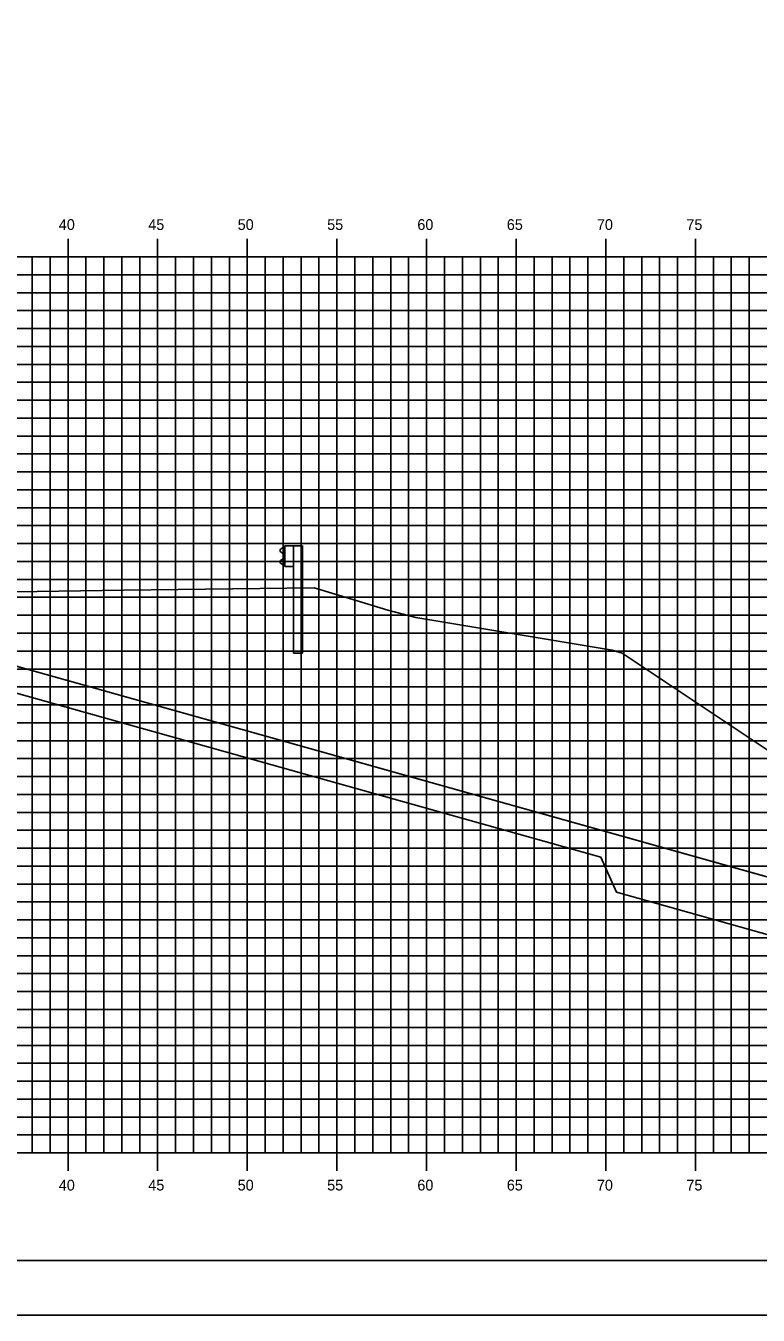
# Model space of a CAD drawing. Extents: x 850598 to 870284, y 366541 to 366651.
# Drawn here: x 865324.5 to 865365.3, y 366541.2 to 366613.1 of the extents above; entities that cross this region are included whole.
import ezdxf

# ---------------------------------------------------------------- set-up
doc = ezdxf.new("R2010")
doc.units = 0
for name, color, linetype in [('BORDER', 7, 'Continuous'), ('D_Drainage_RipRap', 7, 'Continuous'), ('D_Roadway_Centerline', 7, 'Continuous'), ('D_Roadway_SlopeLines', 7, 'Continuous'), ('H_V ANNOTATION', 7, 'Continuous'), ('MAJOR', 7, 'Continuous'), ('MINOR', 7, 'Continuous'), ('PLOT BOUNDARY', 7, 'Continuous'), ('S_Guardrail_Beam', 7, 'Continuous'), ('S_Roadway_Centerline', 7, 'Continuous')]:
    doc.layers.add(name, color=color, linetype=linetype)

msp = doc.modelspace()

# ---------------------------------------------------------------- linework, layer by layer
at = {"layer": 'BORDER'}
msp.add_line((865241.829, 366544.225), (865401.829, 366544.225), dxfattribs=at)
at = {"layer": 'D_Drainage_RipRap'}
msp.add_lwpolyline([(865356.558, 366568.225), (865368.074, 366564.993), (865377.936, 366562.225), (865374.936, 366559.225), (865371.936, 366559.225), (865368.936, 366561.543), (865357.42, 366564.775), (865356.558, 366566.725), (865309.829, 366579.84), (865309.829, 366581.34)], close=True, dxfattribs=at)
at = {"layer": 'D_Roadway_Centerline'}
msp.add_lwpolyline([(865246.829, 366593.131), (865265.784, 366583.654), (865268.829, 366580.995), (865269.284, 366583.444), (865269.374, 366583.445), (865269.452, 366583.399), (865269.822, 366583.012), (865269.829, 366582.845), (865275.829, 366583.205), (865286.829, 366583.535), (865297.829, 366583.7), (865301.829, 366583.46), (865303.829, 366583.34), (865309.829, 366581.34), (865356.558, 366568.225), (865368.074, 366564.993), (865377.936, 366562.225), (865381.936, 366562.225)], dxfattribs=at)
at = {"layer": 'D_Roadway_SlopeLines'}
msp.add_lwpolyline([(865309.829, 366581.34), (865377.936, 366562.225), (865377.936, 366562.225)], dxfattribs=at)
at = {"layer": 'MAJOR'}
for p, q in [((865326.829, 366601.227), (865326.829, 366600.225)), ((865326.829, 366601.227), (865326.829, 366600.225)), ((865331.829, 366601.227), (865331.829, 366600.225)), ((865331.829, 366601.227), (865331.829, 366600.225)), ((865336.829, 366601.227), (865336.829, 366600.225)), ((865336.829, 366601.227), (865336.829, 366600.225)), ((865341.829, 366601.227), (865341.829, 366600.225)), ((865341.829, 366601.227), (865341.829, 366600.225)), ((865346.829, 366601.227), (865346.829, 366600.225)), ((865346.829, 366601.227), (865346.829, 366600.225)), ((865351.829, 366601.227), (865351.829, 366600.225)), ((865351.829, 366601.227), (865351.829, 366600.225)), ((865356.829, 366601.227), (865356.829, 366600.225)), ((865356.829, 366601.227), (865356.829, 366600.225)), ((865361.829, 366601.227), (865361.829, 366600.225)), ((865361.829, 366601.227), (865361.829, 366600.225)), ((865246.829, 366600.225), (865386.829, 366600.225)), ((865246.829, 366600.225), (865386.829, 366600.225)), ((865246.829, 366600.225), (865386.829, 366600.225)), ((865246.829, 366600.225), (865386.829, 366600.225)), ((865326.829, 366550.225), (865326.829, 366600.225)), ((865326.829, 366550.225), (865326.829, 366600.225)), ((865331.829, 366550.225), (865331.829, 366600.225)), ((865331.829, 366550.225), (865331.829, 366600.225)), ((865336.829, 366550.225), (865336.829, 366600.225)), ((865336.829, 366550.225), (865336.829, 366600.225)), ((865341.829, 366550.225), (865341.829, 366600.225)), ((865341.829, 366550.225), (865341.829, 366600.225)), ((865346.829, 366550.225), (865346.829, 366600.225)), ((865346.829, 366550.225), (865346.829, 366600.225)), ((865351.829, 366550.225), (865351.829, 366600.225)), ((865351.829, 366550.225), (865351.829, 366600.225)), ((865356.829, 366550.225), (865356.829, 366600.225)), ((865356.829, 366550.225), (865356.829, 366600.225)), ((865361.829, 366550.225), (865361.829, 366600.225)), ((865361.829, 366550.225), (865361.829, 366600.225)), ((865246.829, 366595.225), (865386.829, 366595.225)), ((865246.829, 366595.225), (865386.829, 366595.225)), ((865246.829, 366590.225), (865386.829, 366590.225)), ((865246.829, 366590.225), (865386.829, 366590.225)), ((865246.829, 366585.225), (865386.829, 366585.225)), ((865246.829, 366585.225), (865386.829, 366585.225)), ((865246.829, 366580.225), (865386.829, 366580.225)), ((865246.829, 366580.225), (865386.829, 366580.225)), ((865246.829, 366575.225), (865386.829, 366575.225)), ((865246.829, 366575.225), (865386.829, 366575.225)), ((865246.829, 366570.225), (865386.829, 366570.225)), ((865246.829, 366570.225), (865386.829, 366570.225)), ((865246.829, 366565.225), (865386.829, 366565.225)), ((865246.829, 366565.225), (865386.829, 366565.225)), ((865246.829, 366560.225), (865386.829, 366560.225)), ((865246.829, 366560.225), (865386.829, 366560.225)), ((865246.829, 366555.225), (865386.829, 366555.225)), ((865246.829, 366555.225), (865386.829, 366555.225)), ((865246.829, 366550.225), (865386.829, 366550.225)), ((865246.829, 366550.225), (865386.829, 366550.225)), ((865246.829, 366550.225), (865386.829, 366550.225)), ((865246.829, 366550.225), (865386.829, 366550.225)), ((865326.829, 366549.223), (865326.829, 366550.225)), ((865326.829, 366549.223), (865326.829, 366550.225)), ((865331.829, 366549.223), (865331.829, 366550.225)), ((865331.829, 366549.223), (865331.829, 366550.225)), ((865336.829, 366549.223), (865336.829, 366550.225)), ((865336.829, 366549.223), (865336.829, 366550.225)), ((865341.829, 366549.223), (865341.829, 366550.225)), ((865341.829, 366549.223), (865341.829, 366550.225)), ((865346.829, 366549.223), (865346.829, 366550.225)), ((865346.829, 366549.223), (865346.829, 366550.225)), ((865351.829, 366549.223), (865351.829, 366550.225)), ((865351.829, 366549.223), (865351.829, 366550.225)), ((865356.829, 366549.223), (865356.829, 366550.225)), ((865356.829, 366549.223), (865356.829, 366550.225)), ((865361.829, 366549.223), (865361.829, 366550.225)), ((865361.829, 366549.223), (865361.829, 366550.225))]:
    msp.add_line(p, q, dxfattribs=at)
at = {"layer": 'MINOR'}
for p, q in [((865324.829, 366550.225), (865324.829, 366600.225)), ((865324.829, 366550.225), (865324.829, 366600.225)), ((865325.829, 366550.225), (865325.829, 366600.225)), ((865325.829, 366550.225), (865325.829, 366600.225)), ((865327.829, 366550.225), (865327.829, 366600.225)), ((865327.829, 366550.225), (865327.829, 366600.225)), ((865328.829, 366550.225), (865328.829, 366600.225)), ((865328.829, 366550.225), (865328.829, 366600.225)), ((865329.829, 366550.225), (865329.829, 366600.225)), ((865329.829, 366550.225), (865329.829, 366600.225)), ((865330.829, 366550.225), (865330.829, 366600.225)), ((865330.829, 366550.225), (865330.829, 366600.225)), ((865332.829, 366550.225), (865332.829, 366600.225)), ((865332.829, 366550.225), (865332.829, 366600.225)), ((865333.829, 366550.225), (865333.829, 366600.225)), ((865333.829, 366550.225), (865333.829, 366600.225)), ((865334.829, 366550.225), (865334.829, 366600.225)), ((865334.829, 366550.225), (865334.829, 366600.225)), ((865335.829, 366550.225), (865335.829, 366600.225)), ((865335.829, 366550.225), (865335.829, 366600.225)), ((865337.829, 366550.225), (865337.829, 366600.225)), ((865337.829, 366550.225), (865337.829, 366600.225)), ((865338.829, 366550.225), (865338.829, 366600.225)), ((865338.829, 366550.225), (865338.829, 366600.225)), ((865339.829, 366550.225), (865339.829, 366600.225)), ((865339.829, 366550.225), (865339.829, 366600.225)), ((865340.829, 366550.225), (865340.829, 366600.225)), ((865340.829, 366550.225), (865340.829, 366600.225)), ((865342.829, 366550.225), (865342.829, 366600.225)), ((865342.829, 366550.225), (865342.829, 366600.225)), ((865343.829, 366550.225), (865343.829, 366600.225)), ((865343.829, 366550.225), (865343.829, 366600.225)), ((865344.829, 366550.225), (865344.829, 366600.225)), ((865344.829, 366550.225), (865344.829, 366600.225)), ((865345.829, 366550.225), (865345.829, 366600.225)), ((865345.829, 366550.225), (865345.829, 366600.225)), ((865347.829, 366550.225), (865347.829, 366600.225)), ((865347.829, 366550.225), (865347.829, 366600.225)), ((865348.829, 366550.225), (865348.829, 366600.225)), ((865348.829, 366550.225), (865348.829, 366600.225)), ((865349.829, 366550.225), (865349.829, 366600.225)), ((865349.829, 366550.225), (865349.829, 366600.225)), ((865350.829, 366550.225), (865350.829, 366600.225)), ((865350.829, 366550.225), (865350.829, 366600.225)), ((865352.829, 366550.225), (865352.829, 366600.225)), ((865352.829, 366550.225), (865352.829, 366600.225)), ((865353.829, 366550.225), (865353.829, 366600.225)), ((865353.829, 366550.225), (865353.829, 366600.225)), ((865354.829, 366550.225), (865354.829, 366600.225)), ((865354.829, 366550.225), (865354.829, 366600.225)), ((865355.829, 366550.225), (865355.829, 366600.225)), ((865355.829, 366550.225), (865355.829, 366600.225)), ((865357.829, 366550.225), (865357.829, 366600.225)), ((865357.829, 366550.225), (865357.829, 366600.225)), ((865358.829, 366550.225), (865358.829, 366600.225)), ((865358.829, 366550.225), (865358.829, 366600.225)), ((865359.829, 366550.225), (865359.829, 366600.225)), ((865359.829, 366550.225), (865359.829, 366600.225)), ((865360.829, 366550.225), (865360.829, 366600.225)), ((865360.829, 366550.225), (865360.829, 366600.225)), ((865362.829, 366550.225), (865362.829, 366600.225)), ((865362.829, 366550.225), (865362.829, 366600.225)), ((865363.829, 366550.225), (865363.829, 366600.225)), ((865363.829, 366550.225), (865363.829, 366600.225)), ((865364.829, 366550.225), (865364.829, 366600.225)), ((865364.829, 366550.225), (865364.829, 366600.225)), ((865246.829, 366599.225), (865386.829, 366599.225)), ((865246.829, 366599.225), (865386.829, 366599.225)), ((865246.829, 366598.225), (865386.829, 366598.225)), ((865246.829, 366598.225), (865386.829, 366598.225)), ((865246.829, 366597.225), (865386.829, 366597.225)), ((865246.829, 366597.225), (865386.829, 366597.225)), ((865246.829, 366596.225), (865386.829, 366596.225)), ((865246.829, 366596.225), (865386.829, 366596.225)), ((865246.829, 366594.225), (865386.829, 366594.225)), ((865246.829, 366594.225), (865386.829, 366594.225)), ((865246.829, 366593.225), (865386.829, 366593.225)), ((865246.829, 366593.225), (865386.829, 366593.225)), ((865246.829, 366592.225), (865386.829, 366592.225)), ((865246.829, 366592.225), (865386.829, 366592.225)), ((865246.829, 366591.225), (865386.829, 366591.225)), ((865246.829, 366591.225), (865386.829, 366591.225)), ((865246.829, 366589.225), (865386.829, 366589.225)), ((865246.829, 366589.225), (865386.829, 366589.225)), ((865246.829, 366588.225), (865386.829, 366588.225)), ((865246.829, 366588.225), (865386.829, 366588.225)), ((865246.829, 366587.225), (865386.829, 366587.225)), ((865246.829, 366587.225), (865386.829, 366587.225)), ((865246.829, 366586.225), (865386.829, 366586.225)), ((865246.829, 366586.225), (865386.829, 366586.225)), ((865246.829, 366584.225), (865386.829, 366584.225)), ((865246.829, 366584.225), (865386.829, 366584.225)), ((865246.829, 366583.225), (865386.829, 366583.225)), ((865246.829, 366583.225), (865386.829, 366583.225)), ((865246.829, 366582.225), (865386.829, 366582.225)), ((865246.829, 366582.225), (865386.829, 366582.225)), ((865246.829, 366581.225), (865386.829, 366581.225)), ((865246.829, 366581.225), (865386.829, 366581.225)), ((865246.829, 366579.225), (865386.829, 366579.225)), ((865246.829, 366579.225), (865386.829, 366579.225)), ((865246.829, 366578.225), (865386.829, 366578.225)), ((865246.829, 366578.225), (865386.829, 366578.225)), ((865246.829, 366577.225), (865386.829, 366577.225)), ((865246.829, 366577.225), (865386.829, 366577.225)), ((865246.829, 366576.225), (865386.829, 366576.225)), ((865246.829, 366576.225), (865386.829, 366576.225)), ((865246.829, 366574.225), (865386.829, 366574.225)), ((865246.829, 366574.225), (865386.829, 366574.225)), ((865246.829, 366573.225), (865386.829, 366573.225)), ((865246.829, 366573.225), (865386.829, 366573.225)), ((865246.829, 366572.225), (865386.829, 366572.225)), ((865246.829, 366572.225), (865386.829, 366572.225)), ((865246.829, 366571.225), (865386.829, 366571.225)), ((865246.829, 366571.225), (865386.829, 366571.225)), ((865246.829, 366569.225), (865386.829, 366569.225)), ((865246.829, 366569.225), (865386.829, 366569.225)), ((865246.829, 366568.225), (865386.829, 366568.225)), ((865246.829, 366568.225), (865386.829, 366568.225)), ((865246.829, 366567.225), (865386.829, 366567.225)), ((865246.829, 366567.225), (865386.829, 366567.225)), ((865246.829, 366566.225), (865386.829, 366566.225)), ((865246.829, 366566.225), (865386.829, 366566.225)), ((865246.829, 366564.225), (865386.829, 366564.225)), ((865246.829, 366564.225), (865386.829, 366564.225)), ((865246.829, 366563.225), (865386.829, 366563.225)), ((865246.829, 366563.225), (865386.829, 366563.225)), ((865246.829, 366562.225), (865386.829, 366562.225)), ((865246.829, 366562.225), (865386.829, 366562.225)), ((865246.829, 366561.225), (865386.829, 366561.225)), ((865246.829, 366561.225), (865386.829, 366561.225)), ((865246.829, 366559.225), (865386.829, 366559.225)), ((865246.829, 366559.225), (865386.829, 366559.225)), ((865246.829, 366558.225), (865386.829, 366558.225)), ((865246.829, 366558.225), (865386.829, 366558.225)), ((865246.829, 366557.225), (865386.829, 366557.225)), ((865246.829, 366557.225), (865386.829, 366557.225)), ((865246.829, 366556.225), (865386.829, 366556.225)), ((865246.829, 366556.225), (865386.829, 366556.225)), ((865246.829, 366554.225), (865386.829, 366554.225)), ((865246.829, 366554.225), (865386.829, 366554.225)), ((865246.829, 366553.225), (865386.829, 366553.225)), ((865246.829, 366553.225), (865386.829, 366553.225)), ((865246.829, 366552.225), (865386.829, 366552.225)), ((865246.829, 366552.225), (865386.829, 366552.225)), ((865246.829, 366551.225), (865386.829, 366551.225)), ((865246.829, 366551.225), (865386.829, 366551.225))]:
    msp.add_line(p, q, dxfattribs=at)
at = {"layer": 'PLOT BOUNDARY'}
msp.add_lwpolyline([(865233.736, 366541.166), (865403.736, 366541.166), (865403.736, 366651.166), (865233.736, 366651.166)], close=True, dxfattribs=at)
at = {"layer": 'S_Guardrail_Beam'}
for p, q in [((865338.926, 366584.029), (865338.844, 366584.015)), ((865338.926, 366584.102), (865339.415, 366584.102)), ((865338.926, 366582.936), (865338.926, 366584.102)), ((865339.415, 366584.102), (865339.907, 366584.102)), ((865339.415, 366584.102), (865339.415, 366582.936)), ((865339.907, 366584.102), (865339.907, 366578.102)), ((865338.827, 366584.008), (865338.684, 366583.908)), ((865338.684, 366583.765), (865338.879, 366583.629)), ((865338.879, 366583.409), (865338.684, 366583.273)), ((865338.913, 366583.564), (865338.913, 366583.473)), ((865338.684, 366583.13), (865338.827, 366583.03)), ((865338.844, 366583.023), (865338.926, 366583.009)), ((865339.415, 366582.936), (865338.926, 366582.936)), ((865339.415, 366578.102), (865339.415, 366582.936)), ((865339.415, 366578.102), (865339.907, 366578.102))]:
    msp.add_line(p, q, dxfattribs=at)
for centre, major_axis, start_param, end_param in [((865338.734, 366583.837), (-0.0877, 0), 5.323254, 7.243116), ((865338.851, 366583.974), (-0.0417, 0), 4.886922, 5.323254), ((865338.834, 366583.564), (0.0789, 0), 0, 0.959931), ((865338.834, 366583.473), (0.0789, 0), 5.323254, 6.283185), ((865338.734, 366583.201), (-0.0877, 0), 5.323254, 7.243116), ((865338.851, 366583.064), (-0.0417, 0), 0.959931, 1.396263)]:
    msp.add_ellipse(centre, major_axis=major_axis, ratio=0.995501, start_param=start_param, end_param=end_param, dxfattribs=at)
at = {"layer": 'S_Roadway_Centerline'}
msp.add_lwpolyline([(865246.829, 366593.279), (865249.06, 366592.934), (865268.325, 366590.96), (865274.54, 366587.936), (865295.813, 366578.193), (865301.392, 366579.357), (865303.763, 366579.839), (865307.24, 366580.443), (865309.329, 366580.855), (865316.53, 366581.192), (865323.896, 366581.538), (865329.936, 366581.616), (865340.568, 366581.749), (865342.71, 366581.108), (865344.678, 366580.506), (865346.223, 366580.096), (865357.174, 366578.28), (865357.741, 366578.105), (865370.401, 366569.664), (865374.847, 366566.454), (865376.691, 366564.925), (865386.829, 366559.707)], dxfattribs=at)

# ---------------------------------------------------------------- texts
at = {"layer": 'H_V ANNOTATION'}
for s, p in [('40', (865326.315, 366601.725)), ('45', (865331.307, 366601.725)), ('50', (865336.294, 366601.725)), ('55', (865341.286, 366601.725)), ('60', (865346.315, 366601.725)), ('65', (865351.307, 366601.725)), ('70', (865356.331, 366601.725)), ('75', (865361.323, 366601.725)), ('40', (865326.315, 366548.125)), ('45', (865331.307, 366548.125)), ('50', (865336.294, 366548.125)), ('55', (865341.286, 366548.125)), ('60', (865346.315, 366548.125)), ('65', (865351.307, 366548.125)), ('70', (865356.331, 366548.125)), ('75', (865361.323, 366548.125))]:
    msp.add_text(s, height=0.6, dxfattribs=at).set_placement(p)

doc.saveas('drawing.dxf')
